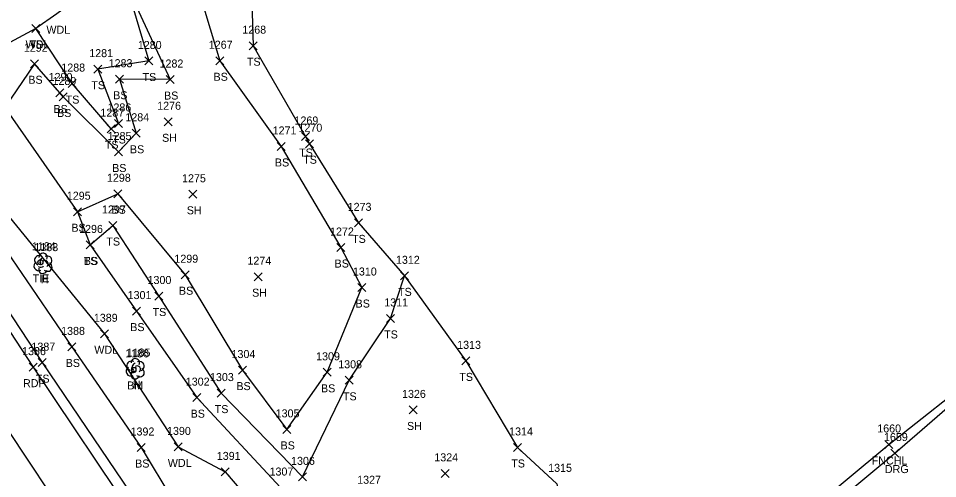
# Model space of a CAD drawing. Extents: x 1505656 to 1508446, y 700805 to 703031.
# Drawn here: x 1506226.3 to 1506456, y 702302.6 to 702417.6 of the extents above; entities that cross this region are included whole.
import ezdxf

# ---------------------------------------------------------------- set-up
doc = ezdxf.new("R2010")
doc.units = 0
for name, color, linetype in [('C_A', 7, 'Continuous'), ('C_I', 7, 'Continuous'), ('CBP', 7, 'Continuous'), ('CPBM', 7, 'Continuous'), ('L_A', 7, 'Continuous'), ('L_I', 7, 'Continuous'), ('L_TIC', 7, 'Continuous'), ('LAWA', 7, 'Continuous'), ('LELB', 7, 'Continuous'), ('LFNC', 7, 'Continuous'), ('LTD', 7, 'Continuous'), ('P_A', 7, 'Continuous'), ('P_I', 7, 'Continuous'), ('P_TIC', 7, 'Continuous'), ('PET', 7, 'Continuous'), ('PRC', 7, 'Continuous'), ('R_A', 7, 'Continuous'), ('R_I', 7, 'Continuous'), ('R_TIC', 7, 'Continuous'), ('RDG', 7, 'Continuous')]:
    doc.layers.add(name, color=color, linetype=linetype)

msp = doc.modelspace()

# ---------------------------------------------------------------- linework, layer by layer
at = {"layer": 'CBP'}
for radius in [0.625, 0.0833]:
    msp.add_circle((1506231.81, 702356.66), radius, dxfattribs=at)
at = {"layer": 'CPBM'}
for p, q in [((1506254.68, 702329.4), (1506254.68, 702330.4)), ((1506254.68, 702330.4), (1506255.68, 702330.4)), ((1506255.68, 702329.4), (1506254.68, 702329.4)), ((1506255.18, 702329.9), (1506255.18, 702329.9)), ((1506255.18, 702329.9), (1506255.18, 702329.9)), ((1506255.68, 702330.4), (1506255.68, 702329.4))]:
    msp.add_line(p, q, dxfattribs=at)
at = {"layer": 'L_TIC'}
for points in [[(1506229.7, 702414.06), (1506231.7, 702416.06)], [(1506231.7, 702414.06), (1506229.7, 702416.06)], [(1506229.7, 702414.06), (1506231.7, 702416.06)], [(1506231.7, 702414.06), (1506229.7, 702416.06)], [(1506284.02, 702409.74), (1506286.02, 702411.74)], [(1506286.02, 702409.74), (1506284.02, 702411.74)], [(1506229.36, 702405.23), (1506231.36, 702407.23)], [(1506231.36, 702405.23), (1506229.36, 702407.23)], [(1506257.94, 702405.92), (1506259.94, 702407.92)], [(1506259.94, 702405.92), (1506257.94, 702407.92)], [(1506275.64, 702405.98), (1506277.64, 702407.98)], [(1506277.64, 702405.98), (1506275.64, 702407.98)], [(1506245.14, 702403.88), (1506247.14, 702405.88)], [(1506247.14, 702403.88), (1506245.14, 702405.88)], [(1506238.73, 702400.28), (1506240.73, 702402.28)], [(1506240.73, 702400.28), (1506238.73, 702402.28)], [(1506250.57, 702401.37), (1506252.57, 702403.37)], [(1506252.57, 702401.37), (1506250.57, 702403.37)], [(1506263.28, 702401.29), (1506265.28, 702403.29)], [(1506265.28, 702401.29), (1506263.28, 702403.29)], [(1506235.65, 702397.94), (1506237.65, 702399.94)], [(1506237.65, 702397.94), (1506235.65, 702399.94)], [(1506236.54, 702396.93), (1506238.54, 702398.93)], [(1506238.54, 702396.93), (1506236.54, 702398.93)], [(1506262.74, 702390.74), (1506264.74, 702392.74)], [(1506264.74, 702390.74), (1506262.74, 702392.74)], [(1506248.5, 702389.01), (1506250.5, 702391.01)], [(1506250.5, 702389.01), (1506248.5, 702391.01)], [(1506250.32, 702390.32), (1506252.32, 702392.32)], [(1506252.32, 702390.32), (1506250.32, 702392.32)], [(1506254.75, 702387.87), (1506256.75, 702389.87)], [(1506256.75, 702387.87), (1506254.75, 702389.87)], [(1506297.06, 702387.06), (1506299.06, 702389.06)], [(1506299.06, 702387.06), (1506297.06, 702389.06)], [(1506290.98, 702384.58), (1506292.98, 702386.58)], [(1506292.98, 702384.58), (1506290.98, 702386.58)], [(1506298.08, 702385.26), (1506300.08, 702387.26)], [(1506300.08, 702385.26), (1506298.08, 702387.26)], [(1506250.31, 702383.2), (1506252.31, 702385.2)], [(1506252.31, 702383.2), (1506250.31, 702385.2)], [(1506250.14, 702372.77), (1506252.14, 702374.77)], [(1506252.14, 702372.77), (1506250.14, 702374.77)], [(1506268.91, 702372.64), (1506270.91, 702374.64)], [(1506270.91, 702372.64), (1506268.91, 702374.64)], [(1506240.12, 702368.28), (1506242.12, 702370.28)], [(1506242.12, 702368.28), (1506240.12, 702370.28)], [(1506240.12, 702368.28), (1506242.12, 702370.28)], [(1506242.12, 702368.28), (1506240.12, 702370.28)], [(1506310.3, 702365.5), (1506312.3, 702367.5)], [(1506312.3, 702365.5), (1506310.3, 702367.5)], [(1506248.89, 702364.84), (1506250.89, 702366.84)], [(1506250.89, 702364.84), (1506248.89, 702366.84)], [(1506243.23, 702359.99), (1506245.23, 702361.99)], [(1506245.23, 702359.99), (1506243.23, 702361.99)], [(1506243.23, 702359.99), (1506245.23, 702361.99)], [(1506245.23, 702359.99), (1506243.23, 702361.99)], [(1506305.89, 702359.34), (1506307.89, 702361.34)], [(1506307.89, 702359.34), (1506305.89, 702361.34)], [(1506267, 702352.55), (1506269, 702354.55)], [(1506269, 702352.55), (1506267, 702354.55)], [(1506285.24, 702352.06), (1506287.24, 702354.06)], [(1506287.24, 702352.06), (1506285.24, 702354.06)], [(1506321.79, 702352.27), (1506323.79, 702354.27)], [(1506323.79, 702352.27), (1506321.79, 702354.27)], [(1506321.79, 702352.27), (1506323.79, 702354.27)], [(1506323.79, 702352.27), (1506321.79, 702354.27)], [(1506311.14, 702349.35), (1506313.14, 702351.35)], [(1506313.14, 702349.35), (1506311.14, 702351.35)], [(1506311.14, 702349.35), (1506313.14, 702351.35)], [(1506313.14, 702349.35), (1506311.14, 702351.35)], [(1506260.45, 702347.23), (1506262.45, 702349.23)], [(1506262.45, 702347.23), (1506260.45, 702349.23)], [(1506254.83, 702343.47), (1506256.83, 702345.47)], [(1506256.83, 702343.47), (1506254.83, 702345.47)], [(1506318.31, 702341.64), (1506320.31, 702343.64)], [(1506320.31, 702341.64), (1506318.31, 702343.64)], [(1506246.87, 702337.8), (1506248.87, 702339.8)], [(1506248.87, 702337.8), (1506246.87, 702339.8)], [(1506238.69, 702334.52), (1506240.69, 702336.52)], [(1506240.69, 702334.52), (1506238.69, 702336.52)], [(1506337.1, 702331.04), (1506339.1, 702333.04)], [(1506339.1, 702331.04), (1506337.1, 702333.04)], [(1506231.27, 702330.6), (1506233.27, 702332.6)], [(1506233.27, 702330.6), (1506231.27, 702332.6)], [(1506281.35, 702328.74), (1506283.35, 702330.74)], [(1506283.35, 702328.74), (1506281.35, 702330.74)], [(1506302.5, 702328.18), (1506304.5, 702330.18)], [(1506304.5, 702328.18), (1506302.5, 702330.18)], [(1506308.01, 702326.19), (1506310.01, 702328.19)], [(1506310.01, 702326.19), (1506308.01, 702328.19)], [(1506269.92, 702321.86), (1506271.92, 702323.86)], [(1506271.92, 702321.86), (1506269.92, 702323.86)], [(1506275.97, 702322.99), (1506277.97, 702324.99)], [(1506277.97, 702322.99), (1506275.97, 702324.99)], [(1506323.94, 702318.79), (1506325.94, 702320.79)], [(1506325.94, 702318.79), (1506323.94, 702320.79)], [(1506292.39, 702313.93), (1506294.39, 702315.93)], [(1506294.39, 702313.93), (1506292.39, 702315.93)], [(1506442.83, 702310.16), (1506444.83, 702312.16)], [(1506444.83, 702310.16), (1506442.83, 702312.16)], [(1506256.04, 702309.4), (1506258.04, 702311.4)], [(1506258.04, 702309.4), (1506256.04, 702311.4)], [(1506265.24, 702309.55), (1506267.24, 702311.55)], [(1506267.24, 702309.55), (1506265.24, 702311.55)], [(1506350.08, 702309.42), (1506352.08, 702311.42)], [(1506352.08, 702309.42), (1506350.08, 702311.42)], [(1506277.03, 702303.31), (1506279.03, 702305.31)], [(1506279.03, 702303.31), (1506277.03, 702305.31)], [(1506296.28, 702302.07), (1506298.28, 702304.07)], [(1506298.28, 702302.07), (1506296.28, 702304.07)], [(1506331.95, 702302.95), (1506333.95, 702304.95)], [(1506333.95, 702302.95), (1506331.95, 702304.95)]]:
    msp.add_lwpolyline(points, dxfattribs=at)
at = {"layer": 'LAWA'}
msp.add_lwpolyline([(1506275.24, 702449.17), (1506261.75, 702438.89), (1506250.75, 702429.61), (1506235.9, 702418.72), (1506230.7, 702415.06), (1506212.16, 702405.1), (1506208.12, 702393.47), (1506218.42, 702374.74), (1506247.87, 702338.8), (1506266.24, 702310.55), (1506278.03, 702304.31), (1506298.88, 702279.97), (1506302.6, 702266.31), (1506313.38, 702252.19), (1506318.56, 702232.87), (1506330.23, 702213.69), (1506343.85, 702212.06)], dxfattribs=at)
at = {"layer": 'LELB'}
for points in [[(1506160.24, 702508.03), (1506169.37, 702495.57), (1506174.89, 702490.49), (1506180.09, 702476.28), (1506188.56, 702459.87), (1506196.4, 702444.21), (1506203.56, 702433.07), (1506214.77, 702416.52), (1506212.16, 702405.1), (1506222.93, 702395.29), (1506241.12, 702369.28), (1506244.23, 702360.99), (1506255.83, 702344.47), (1506270.92, 702322.86), (1506291.85, 702300.4), (1506308.56, 702285.31)], [(1506136.16, 702495.92), (1506139.06, 702485.98), (1506162.22, 702449.9), (1506191.43, 702407.7), (1506214.6, 702372.19), (1506239.69, 702335.52), (1506257.04, 702310.4), (1506264.9, 702297.23), (1506293.72, 702260.69), (1506306.57, 702243.03), (1506315.16, 702227.11), (1506327.91, 702209.16), (1506338.97, 702195.32), (1506348.16, 702183.95), (1506374.02, 702144.46), (1506393.45, 702116.25), (1506420.01, 702089.68)], [(1506156.37, 702446.43), (1506184.16, 702403.93), (1506208.77, 702367.29), (1506232.27, 702331.6), (1506257.88, 702293.76), (1506284.65, 702254.18), (1506307.32, 702222.26), (1506327.16, 702194.17), (1506337.75, 702176.5), (1506365.45, 702137.46), (1506385.38, 702110.7), (1506412.37, 702077.53), (1506428.22, 702062.69), (1506438.31, 702049.85), (1506449, 702037.53), (1506458.55, 702033.77), (1506467.09, 702033.53), (1506475.87, 702037.86), (1506484.72, 702048.28), (1506486.52, 702060.25), (1506466.84, 702078.7), (1506445.77, 702095.89), (1506422.62, 702113.54), (1506407.81, 702126.82)], [(1506279.95, 702439.7), (1506267.84, 702436.28), (1506253.21, 702426.13), (1506264.28, 702402.29), (1506251.57, 702402.37), (1506255.75, 702388.87), (1506251.31, 702384.2), (1506237.54, 702397.93), (1506236.65, 702398.94), (1506230.36, 702406.23), (1506222.93, 702395.29)], [(1506279.95, 702439.7), (1506284.44, 702430.03), (1506285.02, 702410.74), (1506298.06, 702388.06), (1506299.08, 702386.26), (1506311.3, 702366.5), (1506322.79, 702353.27), (1506338.1, 702332.04), (1506351.08, 702310.42), (1506360.84, 702301.33), (1506364.51, 702285.15), (1506386.04, 702285.24), (1506401, 702288.71), (1506405.46, 702278.13)], [(1506267.84, 702436.28), (1506276.64, 702406.98), (1506291.98, 702385.58), (1506306.89, 702360.34), (1506312.14, 702350.35)], [(1506253.21, 702426.13), (1506258.94, 702406.92), (1506246.14, 702404.88), (1506251.32, 702391.32), (1506249.5, 702390.01), (1506239.73, 702401.28), (1506230.7, 702415.06)], [(1506241.12, 702369.28), (1506251.14, 702373.77), (1506268, 702353.55), (1506282.35, 702329.74), (1506293.39, 702314.93), (1506303.5, 702329.18), (1506312.14, 702350.35)], [(1506244.23, 702360.99), (1506249.89, 702365.84), (1506261.45, 702348.23), (1506276.97, 702323.99), (1506297.28, 702303.07), (1506309.01, 702327.19), (1506319.31, 702342.64), (1506322.79, 702353.27)]]:
    msp.add_lwpolyline(points, dxfattribs=at)
at = {"layer": 'LFNC'}
msp.add_lwpolyline([(1506404.78, 702128.8), (1506395.36, 702117.73), (1506383.9, 702138.16), (1506370.28, 702161.28), (1506361.24, 702178.8), (1506352.89, 702196.54), (1506359.41, 702213.98), (1506368.12, 702232.5), (1506396.58, 702269.17), (1506405.46, 702278.13), (1506422.05, 702293.03), (1506443.83, 702311.16), (1506467.22, 702329.6), (1506489.51, 702310.58), (1506505.88, 702295.55), (1506523.06, 702279.47), (1506548.22, 702255.09), (1506585.71, 702218.69), (1506600.72, 702203.5)], dxfattribs=at)
at = {"layer": 'LTD'}
for p, q in [((1506232.44, 702356.44), (1506232.44, 702356.44)), ((1506232.44, 702356.44), (1506232.44, 702356.44)), ((1506255.49, 702330.12), (1506255.49, 702330.12)), ((1506255.49, 702330.12), (1506255.49, 702330.12))]:
    msp.add_line(p, q, dxfattribs=at)
for centre in [(1506232.49, 702357.88), (1506255.53, 702331.55)]:
    msp.add_arc(centre, 1.05, 335.5272, 180.9563, dxfattribs=at)
for centre, major_axis, ratio, start_param, end_param in [((1506231.65, 702357.11), (1.21, -0.51), 0.895232, 1.570796, 4.712389), ((1506233.49, 702357.03), (-1.14, -0.48), 0.949671, 1.570796, 4.712389), ((1506231.36, 702355.73), (0.58, -1.04), 0.959034, 3.141593, 6.283185), ((1506231.99, 702355.69), (-0.625, -0.083), 0.423636, 0, 3.141593), ((1506232.24, 702356.9), (-0.208, -0.792), 0.645439, 3.141593, 6.283185), ((1506232.94, 702356.28), (-0.5, 0.667), 0.989748, 3.141593, 6.283185), ((1506233.44, 702355.61), (-1.09, 0.79), 0.841452, 1.570796, 4.712389), ((1506232.44, 702354.94), (0.26, 1.06), 0.942809, 1.570796, 4.712389), ((1506254.7, 702330.78), (1.21, -0.51), 0.895232, 1.570796, 4.712389), ((1506255.28, 702330.57), (-0.208, -0.792), 0.645439, 3.141593, 6.283185), ((1506255.99, 702329.95), (-0.5, 0.667), 0.989748, 3.141593, 6.283185), ((1506256.53, 702330.7), (-1.14, -0.48), 0.949671, 1.570796, 4.712389), ((1506254.4, 702329.41), (0.58, -1.04), 0.959034, 3.141593, 6.283185), ((1506255.49, 702328.62), (0.26, 1.06), 0.942809, 1.570796, 4.712389), ((1506255.03, 702329.37), (-0.625, -0.083), 0.423636, 0, 3.141593), ((1506256.49, 702329.28), (-1.09, 0.79), 0.841452, 1.570796, 4.712389)]:
    msp.add_ellipse(centre, major_axis=major_axis, ratio=ratio, start_param=start_param, end_param=end_param, dxfattribs=at)
at = {"layer": 'P_TIC'}
for points in [[(1506228.99, 702329.47), (1506230.99, 702331.47)], [(1506230.99, 702329.47), (1506228.99, 702331.47)]]:
    msp.add_lwpolyline(points, dxfattribs=at)
at = {"layer": 'PET'}
msp.add_lwpolyline([(1506206.75, 702365.83), (1506229.99, 702330.47), (1506255.88, 702291.81), (1506281.67, 702252.74), (1506303.79, 702220.03), (1506334.98, 702175.13), (1506363.75, 702135.87), (1506383.85, 702109.99), (1506410.96, 702075.76), (1506431.3, 702052.09), (1506450.65, 702029.2), (1506469.42, 702008.91), (1506504.12, 701976.85), (1506522.63, 701959.5), (1506561.3, 701928.76), (1506582.88, 701911.4)], dxfattribs=at)
at = {"layer": 'PRC'}
msp.add_lwpolyline([(1506142.57, 702437.63), (1506170.3, 702395.03), (1506195.33, 702357.44), (1506218.4, 702322.54), (1506244.28, 702283.75), (1506270.3, 702244.37), (1506292.29, 702211.79), (1506323.24, 702166.95), (1506353.01, 702126.88), (1506372.6, 702101.67), (1506401.38, 702065.99), (1506421.32, 702042.83), (1506441.93, 702019.51), (1506492.04, 701967.72), (1506516.18, 701946.54), (1506548.2, 701918.65), (1506563.79, 701905.33), (1506579.68, 701887.67), (1506594.04, 701864.96), (1506598.48, 701853.29), (1506603.08, 701837.54)], dxfattribs=at)
at = {"layer": 'R_TIC'}
for points in [[(1506444.37, 702308.02), (1506446.37, 702310.02)], [(1506446.37, 702308.02), (1506444.37, 702310.02)]]:
    msp.add_lwpolyline(points, dxfattribs=at)
at = {"layer": 'RDG'}
msp.add_lwpolyline([(1506520.5, 702202.93), (1506507.4, 702210.86), (1506483.97, 702233.07), (1506468.5, 702251.01), (1506438.77, 702275.2), (1506423.41, 702290.8), (1506445.37, 702309.02), (1506465.24, 702326.26), (1506484.87, 702307.6), (1506501.93, 702293.1), (1506520.54, 702276.62), (1506545.79, 702252.46), (1506583.99, 702217.25), (1506599.92, 702202.97), (1506609.81, 702199.05), (1506619.72, 702195.64), (1506632.74, 702194.06), (1506653.75, 702193.6)], dxfattribs=at)

# ---------------------------------------------------------------- texts
at = {"layer": 'C_A'}
for s, p in [('TIE', (1506229.89, 702351.66)), ('BM', (1506253.49, 702324.9))]:
    msp.add_text(s, height=2, dxfattribs=at).set_placement(p)
at = {"layer": 'C_I'}
for s, p in [('1184', (1506229.68, 702359.66)), ('1186', (1506253, 702332.9))]:
    msp.add_text(s, height=2, dxfattribs=at).set_placement(p)
at = {"layer": 'L_A'}
for s, p in [('WDL', (1506233.32, 702413.72)), ('WDL', (1506228.12, 702410.06)), ('TS', (1506229.11, 702410.06)), ('TS', (1506283.43, 702405.74)), ('BS', (1506275.08, 702401.98)), ('BS', (1506228.8, 702401.23)), ('TS', (1506244.55, 702399.88)), ('TS', (1506257.35, 702401.92)), ('BS', (1506250.01, 702397.37)), ('TS', (1506238.14, 702396.28)), ('BS', (1506262.72, 702397.29)), ('BS', (1506235.09, 702393.94)), ('BS', (1506235.98, 702392.93)), ('TS', (1506249.73, 702386.32)), ('SH', (1506262.23, 702386.74)), ('TS', (1506247.91, 702385.01)), ('BS', (1506254.19, 702383.87)), ('TS', (1506296.47, 702383.06)), ('BS', (1506249.75, 702379.2)), ('BS', (1506290.42, 702380.58)), ('TS', (1506297.49, 702381.26)), ('BS', (1506249.58, 702368.77)), ('SH', (1506268.4, 702368.64)), ('BS', (1506239.56, 702364.28)), ('BS', (1506239.56, 702364.28)), ('TS', (1506248.3, 702360.84)), ('TS', (1506309.71, 702361.5)), ('TS', (1506242.64, 702355.99)), ('BS', (1506242.67, 702355.99)), ('BS', (1506305.33, 702355.34)), ('H', (1506231.88, 702351.44)), ('BS', (1506266.44, 702348.55)), ('SH', (1506284.73, 702348.06)), ('TS', (1506321.2, 702348.27)), ('TS', (1506321.2, 702348.27)), ('BS', (1506310.58, 702345.35)), ('BS', (1506310.58, 702345.35)), ('TS', (1506259.86, 702343.23)), ('BS', (1506254.27, 702339.47)), ('TS', (1506317.72, 702337.64)), ('WDL', (1506245.29, 702333.8)), ('BS', (1506238.14, 702330.52)), ('TS', (1506230.68, 702326.6)), ('TS', (1506336.51, 702327.04)), ('H', (1506254.92, 702325.12)), ('BS', (1506280.8, 702324.74)), ('BS', (1506301.94, 702324.18)), ('TS', (1506307.42, 702322.19)), ('BS', (1506269.36, 702317.86)), ('TS', (1506275.38, 702318.99)), ('SH', (1506323.43, 702314.79)), ('BS', (1506291.83, 702309.93)), ('WDL', (1506263.66, 702305.55)), ('FNCHL', (1506439.57, 702306.16)), ('BS', (1506255.49, 702305.4)), ('TS', (1506349.49, 702305.42))]:
    msp.add_text(s, height=2, dxfattribs=at).set_placement(p)
at = {"layer": 'L_I'}
for s, p in [('1268', (1506282.28, 702413.74)), ('1292', (1506227.67, 702409.23)), ('1280', (1506256.16, 702409.92)), ('1267', (1506273.9, 702409.98)), ('1281', (1506244.02, 702407.88)), ('1288', (1506237.04, 702404.28)), ('1283', (1506248.87, 702405.37)), ('1282', (1506261.59, 702405.29)), ('1290', (1506233.87, 702401.94)), ('1289', (1506234.84, 702400.93)), ('1287', (1506246.81, 702393.01)), ('1286', (1506248.58, 702394.32)), ('1276', (1506261, 702394.74)), ('1284', (1506253.05, 702391.87)), ('1269', (1506295.32, 702391.06)), ('1271', (1506289.86, 702388.58)), ('1270', (1506296.31, 702389.26)), ('1285', (1506248.62, 702387.2)), ('1298', (1506248.45, 702376.77)), ('1275', (1506267.22, 702376.64)), ('1295', (1506238.42, 702372.28)), ('1295', (1506238.42, 702372.28)), ('1297', (1506247.2, 702368.84)), ('1273', (1506308.61, 702369.5)), ('1296', (1506241.49, 702363.99)), ('1296', (1506241.49, 702363.99)), ('1272', (1506304.2, 702363.34)), ('1183', (1506230.32, 702359.44)), ('1299', (1506265.3, 702356.55)), ('1274', (1506283.55, 702356.06)), ('1312', (1506320.67, 702356.27)), ('1312', (1506320.67, 702356.27)), ('1310', (1506309.92, 702353.35)), ('1310', (1506309.92, 702353.35)), ('1300', (1506258.59, 702351.23)), ('1301', (1506253.62, 702347.47)), ('1311', (1506317.75, 702345.64)), ('1389', (1506245.17, 702341.8)), ('1388', (1506237, 702338.52)), ('1387', (1506229.58, 702334.6)), ('1185', (1506253.36, 702333.12)), ('1313', (1506335.97, 702335.04)), ('1304', (1506279.58, 702332.74)), ('1309', (1506300.72, 702332.18)), ('1308', (1506306.24, 702330.19)), ('1303', (1506274.2, 702326.99)), ('1302', (1506268.15, 702325.86)), ('1326', (1506322.19, 702322.79)), ('1305', (1506290.61, 702317.93)), ('1392', (1506254.35, 702313.4)), ('1390', (1506263.46, 702313.55)), ('1314', (1506348.95, 702313.42)), ('1660', (1506440.95, 702314.16)), ('1391', (1506275.9, 702307.31)), ('1306', (1506294.46, 702306.07)), ('1324', (1506330.26, 702306.95)), ('1307', (1506289.08, 702303.4)), ('1315', (1506358.71, 702304.33)), ('1327', (1506310.98, 702301.35))]:
    msp.add_text(s, height=2, dxfattribs=at).set_placement(p)
at = {"layer": 'P_A'}
msp.add_text('RDP', height=2, dxfattribs=at).set_placement((1506227.47, 702325.47))
at = {"layer": 'P_I'}
msp.add_text('1386', height=2, dxfattribs=at).set_placement((1506227.24, 702333.47))
at = {"layer": 'R_A'}
msp.add_text('DRG', height=2, dxfattribs=at).set_placement((1506442.86, 702304.02))
at = {"layer": 'R_I'}
msp.add_text('1659', height=2, dxfattribs=at).set_placement((1506442.63, 702312.02))

doc.saveas('drawing.dxf')
